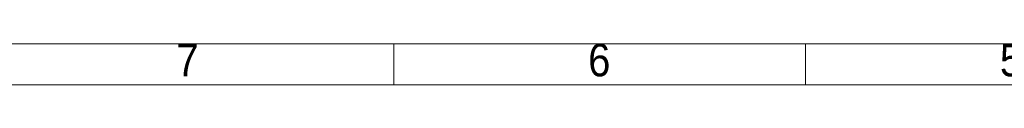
# Model space of a CAD drawing. Header units: millimetres. Extents: x 450 to 25135, y 150 to 17673.
# Tile 450 of 463: x 14402 to 17989, y 17520 to 17673. Entities that reach past the tile are written whole.
import ezdxf

# ---------------------------------------------------------------- set-up
doc = ezdxf.new("R2010")
doc.units = ezdxf.units.MM
doc.linetypes.add('SLD-Continua', pattern=[0])
doc.styles.add('SLDTEXTSTYLE3', font='GOTHIC.TTF', dxfattribs={"width": 0.913})

msp = doc.modelspace()

# ---------------------------------------------------------------- linework, layer by layer
at = {"color": 7, "linetype": 'SLD-Continua', "lineweight": 18, "ltscale": 30}
for p, q in [((450, 17670), (25080, 17670)), ((15765, 17520), (15765, 17670)), ((17265, 17520), (17265, 17670)), ((600, 17520), (24930, 17520))]:
    msp.add_line(p, q, dxfattribs=at)

# ---------------------------------------------------------------- texts
at = {"color": 7, "linetype": 'Continuous', "lineweight": 0, "ltscale": 30, "char_height": 119.1, "attachment_point": 2, "style": 'SLDTEXTSTYLE3'}
for s, insert in [('7', (15013.8, 17670.4)), ('6', (16513.8, 17670.4)), ('5', (18013.8, 17670.4))]:
    msp.add_mtext(s, dxfattribs=dict(at, insert=insert))

doc.saveas('drawing.dxf')
